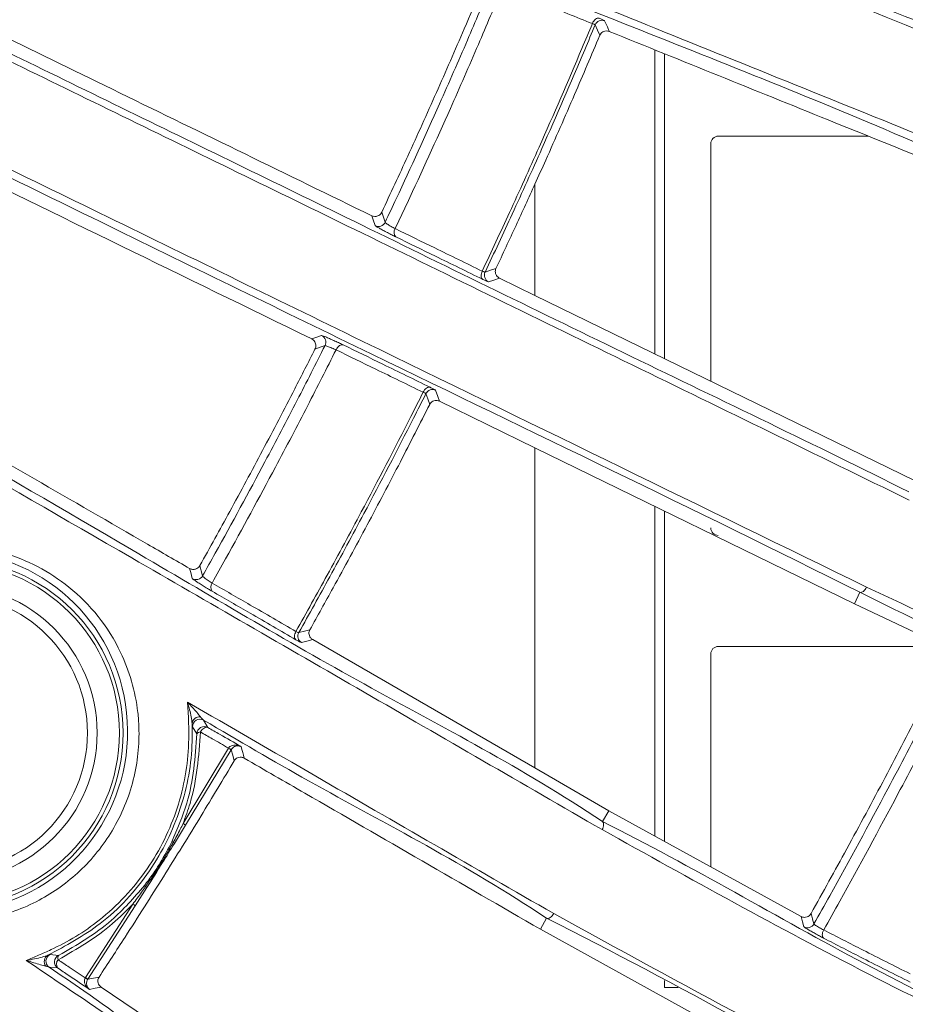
# Model space of a CAD drawing. Header units: millimetres. Extents: x 0 to 1118, y 0 to 864.
# Tile 364 of 512: x 556 to 562, y 399 to 405. Entities that reach past the tile are written whole.
import ezdxf

# ---------------------------------------------------------------- set-up
doc = ezdxf.new("R2010")
doc.units = ezdxf.units.MM
doc.styles.add('SLDTEXTSTYLE0', font='TXT', dxfattribs={"width": 0.605})
doc.dimstyles.new('SLDDIMSTYLE0', dxfattribs={"dimtxt": 3.175, "dimasz": 3.302, "dimexe": 0, "dimexo": 0.0625, "dimgap": 0.79375, "dimtad": 0, "dimdec": 1, "dimlfac": 4, "dimrnd": 1e-09, "dimzin": 12, "dimdsep": 46, "dimtxsty": 'SLDTEXTSTYLE0', "dimsah": 1, "dimcen": 0.09, "dimadec": 0, "dimazin": 3, "dimtfac": 1, "dimtofl": 0, "dimtmove": 0, "dimatfit": 3, "dimfxl": 1, "dimfrac": 2, "dimtolj": 1, "dimtzin": 12, "dimarcsym": 0})

# ---------------------------------------------------------------- blocks, each defined once
blk = doc.blocks.new('_D')
at = {"color": 7, "linetype": 'Continuous', "lineweight": 0}
for p, q in [((523.7253, 418.7386), (523.7253, 362.2728)), ((602.5982, 372.5052), (602.5982, 362.2728)), ((523.7253, 363.8728), (554.251, 363.8728)), ((602.5982, 363.8728), (565.1651, 363.8728))]:
    blk.add_line(p, q, dxfattribs=at)
for points in [[(523.7253, 363.8728), (527.0273, 363.3648), (527.0273, 364.3808)], [(602.5982, 363.8728), (599.2962, 364.3808), (599.2962, 363.3648)]]:
    blk.add_solid(points, dxfattribs=at)
at = {"color": 7, "linetype": 'Continuous', "lineweight": 0, "insert": (554.251, 365.5293), "char_height": 3.175, "attachment_point": 1, "style": 'SLDTEXTSTYLE0'}
blk.add_mtext('315.5', dxfattribs=at)

msp = doc.modelspace()

# ---------------------------------------------------------------- linework, layer by layer
at = {"color": 7, "linetype": 'Continuous', "lineweight": 15}
for p, q in [((560.3451, 405.1136), (560.3451, 403.0611)), ((560.4107, 403.0291), (560.4107, 405.087)), ((560.7232, 402.8767), (560.7232, 404.4808)), ((561.7874, 404.5308), (560.7732, 404.5308)), ((559.5357, 404.2077), (559.5357, 403.4559)), ((559.5357, 403.4559), (559.2962, 403.5728)), ((562.0992, 402.2056), (559.5357, 403.4559)), ((558.8909, 402.7416), (559.5357, 402.4271)), ((559.5357, 402.4271), (561.6939, 401.3745)), ((559.5357, 402.4271), (559.5357, 400.266)), ((560.3451, 402.0323), (560.3451, 399.8067)), ((560.4107, 399.7705), (560.4107, 402.0003)), ((561.6939, 401.3745), (562.298, 401.0863)), ((559.5357, 400.266), (558.0351, 401.1324)), ((562.299, 401.0858), (560.7732, 401.0858)), ((560.7232, 399.5983), (560.7232, 401.0358)), ((560.0354, 399.9774), (559.5357, 400.266)), ((561.3324, 399.2624), (560.0354, 399.9774)), ((557.1771, 399.8786), (557.1012, 399.7558)), ((556.915, 399.4579), (556.8372, 399.3348)), ((559.5731, 399.1766), (560.8669, 398.4625)), ((556.2547, 398.9203), (556.2323, 398.928)), ((560.4107, 398.7833), (560.4107, 398.832)), ((557.9096, 397.9072), (556.6069, 398.7859)), ((560.5032, 398.7833), (560.4107, 398.7833))]:
    msp.add_line(p, q, dxfattribs=at)
at = {"color": 9, "linetype": 'Continuous', "lineweight": 0}
for p, q in [((561.7295, 401.4519), (561.6939, 401.3745)), ((557.2978, 400.5886), (557.3272, 400.539)), ((557.2533, 400.4959), (557.2239, 400.544)), ((557.1602, 399.8908), (557.467, 400.3993)), ((557.484, 400.3874), (557.1771, 399.8786)), ((557.467, 400.3993), (557.4675, 400.4001)), ((557.485, 400.389), (557.484, 400.3874)), ((560.0354, 399.9774), (559.9909, 399.9044)), ((556.5003, 398.8521), (556.8206, 399.3472)), ((556.8372, 399.3348), (556.5167, 398.8394)), ((559.6139, 399.2514), (559.5731, 399.1766)), ((556.2476, 399.0016), (556.2623, 399.0061)), ((556.2623, 399.0061), (556.3191, 399.0008)), ((556.3128, 398.9156), (556.2547, 398.9203)), ((556.498, 398.8484), (556.5003, 398.8521)), ((556.5167, 398.8394), (556.5155, 398.8376))]:
    msp.add_line(p, q, dxfattribs=at)
at = {"color": 9, "linetype": 'Continuous', "lineweight": 0, "flags": 128}
for points in [[(559.9233, 405.2906), (559.9273, 405.2994), (559.9322, 405.3074), (559.9377, 405.3145), (559.9438, 405.3203), (559.9501, 405.3246), (559.9564, 405.3273), (559.9625, 405.3282), (559.9682, 405.3274)], [(559.9733, 405.2119), (559.9579, 405.2473), (559.9426, 405.2826)], [(560.0063, 405.3102), (560.0244, 405.2683), (560.0376, 405.2378)], [(558.5014, 404.0183), (558.5129, 403.9841), (558.5243, 403.9499)], [(558.4561, 403.927), (558.4426, 403.967), (558.4338, 403.9934)], [(559.1833, 403.5643), (559.179, 403.5678), (559.1757, 403.5727), (559.1734, 403.5789), (559.1723, 403.5861), (559.1724, 403.5941), (559.1736, 403.6025), (559.176, 403.6112), (559.1794, 403.6198)], [(559.1993, 403.6132), (559.2359, 403.6255), (559.2724, 403.6378)], [(559.2962, 403.5728), (559.2573, 403.5596), (559.2215, 403.5475)], [(558.0283, 403.1623), (558.0628, 403.1744), (558.0945, 403.1856)], [(558.1184, 403.1176), (558.0844, 403.1056), (558.0504, 403.0937)], [(558.1928, 403.0884), (558.1974, 403.0969), (558.2028, 403.1046), (558.2089, 403.1113), (558.2154, 403.1166), (558.2221, 403.1205), (558.2287, 403.1227), (558.235, 403.1232), (558.2407, 403.1219)], [(558.7805, 402.8021), (558.7851, 402.8105), (558.7906, 402.8183), (558.7966, 402.825), (558.8031, 402.8303), (558.8097, 402.8342), (558.8162, 402.8365), (558.8224, 402.837), (558.828, 402.8357)], [(558.8647, 402.816), (558.8799, 402.773), (558.8909, 402.7416)], [(558.8249, 402.7203), (558.8121, 402.7566), (558.7993, 402.7929)], [(557.2218, 401.5443), (557.2112, 401.5851), (557.2042, 401.6121)], [(557.2734, 401.6322), (557.2824, 401.5973), (557.2915, 401.5624)], [(561.7752, 401.4864), (561.7707, 401.4779), (561.7653, 401.4701), (561.7594, 401.4633), (561.7532, 401.4579), (561.7468, 401.4539), (561.7406, 401.4515), (561.7348, 401.4508), (561.7295, 401.4519)], [(557.9221, 401.1318), (557.918, 401.1355), (557.9151, 401.1407), (557.9132, 401.147), (557.9126, 401.1542), (557.9132, 401.1621), (557.915, 401.1705), (557.9179, 401.179), (557.9219, 401.1873)], [(557.9414, 401.1795), (557.9787, 401.1892), (558.0159, 401.1989)], [(558.0351, 401.1324), (557.9955, 401.122), (557.9589, 401.1124)], [(557.3272, 400.539), (557.3216, 400.5407), (557.3154, 400.5406), (557.3087, 400.5389), (557.3018, 400.5354), (557.2949, 400.5305), (557.2884, 400.5243), (557.2824, 400.5169), (557.2772, 400.5087)], [(557.5055, 400.3148), (557.4951, 400.3525), (557.485, 400.389)], [(559.9898, 399.8492), (559.9939, 399.8576), (559.9969, 399.8661), (559.9989, 399.8744), (559.9996, 399.8823), (559.9992, 399.8895), (559.9975, 399.8957), (559.9948, 399.9007), (559.9909, 399.9044)], [(559.6139, 399.2514), (559.6192, 399.2499), (559.6252, 399.2501), (559.6317, 399.252), (559.6384, 399.2555), (559.6451, 399.2605), (559.6515, 399.2668), (559.6574, 399.2742), (559.6626, 399.2824)], [(561.3521, 399.1932), (561.3427, 399.2263), (561.3324, 399.2624)], [(561.3998, 399.2832), (561.4098, 399.2478), (561.4104, 399.2456), (561.4198, 399.2124)], [(561.4848, 399.117), (561.481, 399.1204), (561.4782, 399.1253), (561.4764, 399.1315), (561.4759, 399.1387), (561.4765, 399.1468), (561.4783, 399.1553), (561.4813, 399.1641), (561.4852, 399.1727)], [(556.5167, 398.8394), (556.554, 398.8464), (556.5924, 398.8536)], [(556.6069, 398.7859), (556.5666, 398.7783), (556.5272, 398.7709)]]:
    msp.add_lwpolyline(points, dxfattribs=at)
at = {"color": 9, "linetype": 'Continuous', "lineweight": 0}
for radius in [1.1754, 1.1504, 0.9347]:
    msp.add_circle((555.5793, 400.5024), radius, dxfattribs=at)
at = {"color": 7, "linetype": 'Continuous', "lineweight": 15}
msp.add_circle((555.5793, 400.5024), 1, dxfattribs=at)
at = {"color": 9, "linetype": 'Continuous', "lineweight": 0}
for centre, radius, start, end in [((559.9888, 405.2633), 0.05, 69.52872, 157.32387), ((558.4791, 403.9714), 0.05, 242.57713, 334.531), ((558.6286, 403.8815), 0.0445, 145.56159, 223.30646), ((559.2446, 403.5919), 0.05, 154.81506, 242.46487), ((558.0736, 403.14), 0.05, 333.32881, 65.41652), ((558.844, 402.7705), 0.05, 65.53526, 153.32877), ((557.2479, 401.587), 0.05, 238.57873, 330.52389), ((557.3907, 401.4869), 0.0444, 141.67411, 219.41319), ((557.985, 401.1551), 0.05, 150.81325, 238.47023), ((557.2699, 400.5623), 0.0491, 82.08674, 176.10328), ((557.3034, 400.495), 0.0501, 61.637, 178.95386), ((557.2768, 400.4809), 0.0279, 89.11182, 147.3415), ((557.4143, 400.3056), 0.1075, 49.58335, 60.69632), ((557.3336, 400.1688), 0.2673, 55.48743, 59.93702), ((517.7062, 389.3787), 41.3439, 15.36212, 15.47469), ((557.1072, 399.7995), 0.1056, 48.55458, 59.86438), ((557.0699, 399.7171), 0.0524, 63.15257, 74.83131), ((557.0834, 399.7467), 0.02, 27.19326, 59.37818), ((556.9169, 399.4781), 0.0186, 197.61645, 233.04116), ((556.9583, 399.5453), 0.0975, 237.38094, 243.68461), ((556.7667, 399.2578), 0.1044, 47.50296, 58.92971), ((561.3763, 399.237), 0.05, 241.15686, 330.51353), ((556.2718, 398.9582), 0.0497, 119.04351, 217.38089), ((556.3419, 398.9563), 0.0501, 117.20414, 234.36331), ((556.3491, 398.9411), 0.0444, 137.6226, 215.11382), ((556.3425, 398.9836), 0.029, 143.74943, 205.64233), ((556.2539, 398.4338), 0.4812, 57.05283, 59.51433), ((556.4454, 398.7641), 0.1037, 46.56308, 58.05731)]:
    msp.add_arc(centre, radius, start, end, dxfattribs=at)
at = {"color": 7, "linetype": 'Continuous', "lineweight": 15}
for centre, radius, start, end in [((555.5638, 400.5116), 1.2214, 195.05308, 171.31669), ((557.274, 400.5445), 0.0501, 61.64236, 180.573), ((556.2839, 398.961), 0.0501, 115.56904, 234.35542)]:
    msp.add_arc(centre, radius, start, end, dxfattribs=at)
for centre, major_axis, start_param, end_param in [((560.7732, 404.4808), (0.0354, -0.0354), 2.356233, 3.926953), ((560.7732, 401.8858), (-0.0354, -0.0354), 5.497825, 7.068545), ((560.7732, 401.0358), (0.0354, -0.0354), 2.356233, 3.926953)]:
    msp.add_ellipse(centre, major_axis=major_axis, ratio=0.999924, start_param=start_param, end_param=end_param, dxfattribs=at)
for points, knots in [([(551.1759, 441.3033), (551.7435, 440.5175), (552.8808, 438.9433), (554.3272, 436.4083), (555.5732, 433.7714), (556.588, 431.0403), (557.3639, 428.2331), (557.9021, 425.3681), (558.2005, 422.4679), (558.2545, 419.5608), (558.0582, 416.6648), (557.6211, 413.797), (556.9484, 410.9757), (555.9986, 408.0827), (554.7229, 405.1576), (553.1205, 402.2246), (551.8236, 400.4164), (551.1759, 399.5134)], [0, 0, 0, 0, 0.064797, 0.129826, 0.194854, 0.259649, 0.324361, 0.389306, 0.45425, 0.518961, 0.583355, 0.647979, 0.712604, 0.777, 0.851275, 0.925725, 1, 1, 1, 1]), ([(551.4192, 399.628), (551.9776, 400.4118), (553.0963, 401.9821), (554.5185, 404.5065), (555.7433, 407.1301), (556.7442, 409.855), (557.5111, 412.6648), (558.0419, 415.542), (558.3319, 418.4536), (558.3767, 421.3713), (558.1702, 424.277), (557.7223, 427.1537), (557.038, 429.9828), (556.0876, 432.8462), (554.8344, 435.7084), (553.2873, 438.5515), (552.0414, 440.3102), (551.4192, 441.1887)], [0, 0, 0, 0, 0.064786, 0.129799, 0.194812, 0.259597, 0.325, 0.39064, 0.456279, 0.521681, 0.586761, 0.652073, 0.717387, 0.782468, 0.854925, 0.927542, 1, 1, 1, 1]), ([(556.232, 407.6807), (556.8109, 407.4462), (557.9699, 406.9766), (559.8685, 406.2188), (561.8827, 405.3658), (563.3477, 404.8736), (564.0569, 404.519), (564.0569, 404.519)], [0, 0, 0, 0, 0.236017, 0.472541, 0.736275, 0.999999, 1, 1, 1, 1]), ([(564.0621, 404.4643), (563.3399, 404.7562), (561.8957, 405.3399), (559.8766, 406.1558), (557.9814, 406.9217), (556.823, 407.3897), (556.2433, 407.624)], [0, 0, 0, 0, 0.263754, 0.5275, 0.763515, 1, 1, 1, 1]), ([(555.9978, 407.0166), (556.6463, 406.7547), (557.9433, 406.2308), (559.9217, 405.4315), (561.877, 404.6415), (563.17, 404.119), (563.817, 403.8576)], [0, 0, 0, 0, 0.2639806, 0.5279688, 0.7638247, 1, 1, 1, 1]), ([(563.7745, 403.8199), (563.7745, 403.8199), (563.1119, 404.0408), (561.8407, 404.6228), (559.8746, 405.3889), (557.8969, 406.1962), (556.5986, 406.7195), (555.9493, 406.9812)], [0, 0, 0, 0, 0.000001, 0.236001, 0.471992, 0.735986, 1, 1, 1, 1]), ([(563.8968, 404.6759), (563.7543, 404.7334), (562.5593, 405.2162), (561.4027, 405.6836), (560.3839, 406.0952)], [0, 0, 0, 0, 0.119236, 1, 1, 1, 1]), ([(558.4338, 403.9934), (557.8623, 404.2721), (556.7286, 404.825), (555.6533, 405.3495), (555.12, 405.6096)], [0, 0, 0, 0, 0.504061, 1, 1, 1, 1]), ([(559.1746, 405.5304), (559.1358, 405.4385), (559.0361, 405.2025), (558.8709, 404.8244), (558.6855, 404.4121), (558.5603, 404.1443), (558.5014, 404.0183)], [0, 0, 0, 0, 0.180706, 0.464275, 0.747843, 1, 1, 1, 1]), ([(555.2647, 405.4441), (555.7692, 405.198), (556.779, 404.7053), (558.423, 403.9044), (560.1858, 403.0401), (561.4185, 402.4504), (562.06, 402.1296), (562.06, 402.1296)], [0, 0, 0, 0, 0.235148, 0.470679, 0.735343, 0.999998, 1, 1, 1, 1]), ([(562.0621, 402.0746), (561.4355, 402.3803), (560.1824, 402.9916), (558.4302, 403.8464), (556.7855, 404.6487), (555.7768, 405.1407), (555.272, 405.3869)], [0, 0, 0, 0, 0.264683, 0.529357, 0.7645, 1, 1, 1, 1]), ([(559.9733, 405.2119), (559.9167, 405.0782), (559.7974, 404.7961), (559.6503, 404.4619), (559.5599, 404.2613), (559.5357, 404.2077)], [0, 0, 0, 0, 0.397509, 0.83892, 1, 1, 1, 1]), ([(560.0376, 405.2378), (560.031, 405.2396), (560.0188, 405.2431), (560.0007, 405.2394), (559.9869, 405.2313), (559.9779, 405.2215), (559.9746, 405.2146), (559.9733, 405.2119)], [0, 0, 0, 0, 0.292652, 0.537539, 0.7326, 0.897841, 1, 1, 1, 1]), ([(560.0376, 405.2378), (560.5279, 405.0397), (561.6779, 404.5751), (562.8677, 404.0943), (563.5503, 403.8185)], [0, 0, 0, 0, 0.426319, 1, 1, 1, 1]), ([(554.7147, 404.7785), (554.9698, 404.654), (556.0396, 404.1322), (557.1686, 403.5816), (558.0283, 403.1623)], [0, 0, 0, 0, 0.238525, 1, 1, 1, 1]), ([(561.7295, 401.4519), (561.7295, 401.4519), (560.5881, 402.0226), (558.8954, 402.8306), (556.6393, 403.9351), (555.5024, 404.4891), (554.9339, 404.7661)], [0, 0, 0, 0, 0.000002, 0.470703, 0.735345, 1, 1, 1, 1]), ([(554.9847, 404.7982), (555.5532, 404.5209), (556.6903, 403.9665), (558.9351, 402.8717), (560.6667, 402.0271), (561.7752, 401.4864)], [0, 0, 0, 0, 0.264626, 0.529264, 1, 1, 1, 1]), ([(559.5357, 404.2077), (559.4934, 404.1145), (559.4067, 403.924), (559.3178, 403.7346), (559.2724, 403.6378)], [0, 0, 0, 0, 0.489159, 1, 1, 1, 1]), ([(558.4338, 403.9934), (558.4402, 403.9912), (558.453, 403.9868), (558.4725, 403.9905), (558.4885, 404), (558.4973, 404.0102), (558.5007, 404.0169), (558.5014, 404.0183)], [0, 0, 0, 0, 0.280359, 0.556484, 0.752275, 0.949277, 1, 1, 1, 1]), ([(559.2724, 403.6378), (559.2708, 403.6335), (559.2676, 403.6248), (559.2676, 403.6109), (559.2716, 403.5964), (559.2809, 403.5822), (559.291, 403.576), (559.2962, 403.5728)], [0, 0, 0, 0, 0.161622, 0.322904, 0.491967, 0.736767, 1, 1, 1, 1]), ([(557.2042, 401.6121), (557.1095, 401.6668), (556.5009, 402.0181), (555.4207, 402.6418), (554.4728, 403.1891), (554.0111, 403.4556)], [0, 0, 0, 0, 0.086415, 0.555087, 1, 1, 1, 1]), ([(554.1438, 403.2805), (555.0224, 402.7773), (556.3982, 401.9894), (558.3801, 400.8124), (559.4436, 400.2693), (559.9909, 399.9044), (559.9909, 399.9044)], [0, 0, 0, 0, 0.469042, 0.734523, 0.999998, 1, 1, 1, 1]), ([(559.9898, 399.8492), (559.4519, 400.1599), (558.376, 400.7812), (556.4017, 401.9213), (555.0257, 402.7158), (554.147, 403.2231)], [0, 0, 0, 0, 0.265498, 0.530987, 1, 1, 1, 1]), ([(558.0504, 403.0937), (558.0523, 403.0982), (558.0559, 403.1073), (558.0563, 403.122), (558.053, 403.1364), (558.0451, 403.1502), (558.0358, 403.1584), (558.0295, 403.1617), (558.0283, 403.1623)], [0, 0, 0, 0, 0.162986, 0.325513, 0.498831, 0.701942, 0.941729, 1, 1, 1, 1]), ([(558.0504, 403.0937), (558.005, 403.004), (557.8888, 402.7751), (557.6975, 402.4091), (557.4841, 402.0115), (557.3408, 401.7536), (557.2734, 401.6322)], [0, 0, 0, 0, 0.18218, 0.465258, 0.748335, 1, 1, 1, 1]), ([(558.8909, 402.7416), (558.8844, 402.7439), (558.8725, 402.7482), (558.8542, 402.7458), (558.8398, 402.7386), (558.8302, 402.7295), (558.8264, 402.7228), (558.8249, 402.7203)], [0, 0, 0, 0, 0.2922028, 0.5378121, 0.7332145, 0.8983912, 1, 1, 1, 1]), ([(558.8249, 402.7203), (558.7593, 402.5911), (558.6208, 402.3185), (558.4033, 401.9056), (558.1991, 401.5277), (558.0684, 401.2931), (558.0159, 401.1989)], [0, 0, 0, 0, 0.252201, 0.532307, 0.812413, 1, 1, 1, 1]), ([(554.3346, 400.6881), (554.3486, 400.7567), (554.3858, 400.9399), (554.5262, 401.2173), (554.7555, 401.4721), (555.0634, 401.6739), (555.4774, 401.792), (555.957, 401.7484), (556.419, 401.5093), (556.7374, 401.1202), (556.8469, 400.7542), (556.869, 400.4599), (556.8416, 400.183), (556.6998, 399.8392), (556.4712, 399.557), (556.1815, 399.3519), (555.8339, 399.2287), (555.4303, 399.2107), (554.9957, 399.3381), (554.595, 399.6458), (554.3572, 400.0802), (554.3076, 400.4609), (554.3292, 400.6425), (554.3346, 400.6881)], [0, 0, 0, 0, 0.023853, 0.063697, 0.099868, 0.137685, 0.192865, 0.262498, 0.332891, 0.40871, 0.46104, 0.472895, 0.513862, 0.554976, 0.593698, 0.632822, 0.676401, 0.727768, 0.789391, 0.861075, 0.936504, 0.984057, 1, 1, 1, 1]), ([(557.2042, 401.6121), (557.2105, 401.6094), (557.2229, 401.6041), (557.2427, 401.6065), (557.2593, 401.6149), (557.2688, 401.6245), (557.2726, 401.6309), (557.2734, 401.6322)], [0, 0, 0, 0, 0.2800768, 0.556418, 0.7525726, 0.949992, 1, 1, 1, 1]), ([(561.7752, 401.4864), (562.3966, 401.195), (563.6413, 400.6114), (565.6124, 399.8478), (567.6561, 399.1765), (569.7452, 398.622), (571.87, 398.1843), (574.0304, 397.8677), (576.2448, 397.6633), (577.7567, 397.6375), (578.5127, 397.6246)], [0, 0, 0, 0, 0.126596, 0.253598, 0.380205, 0.507267, 0.629479, 0.751686, 0.875845, 1, 1, 1, 1]), ([(578.4981, 397.5811), (578.4981, 397.5811), (577.5551, 397.5811), (575.4696, 397.6616), (572.5803, 398.0064), (569.9478, 398.5192), (567.6234, 399.1384), (565.5766, 399.807), (563.5994, 400.5847), (562.3553, 401.139), (561.7295, 401.4519), (561.7295, 401.4519)], [0, 0, 0, 0, 0.000001, 0.164122, 0.328555, 0.492715, 0.619554, 0.746397, 0.873196, 0.999999, 1, 1, 1, 1]), ([(558.0159, 401.1989), (558.014, 401.1947), (558.0102, 401.1863), (558.0093, 401.1725), (558.0122, 401.1577), (558.0205, 401.1429), (558.0301, 401.136), (558.0351, 401.1324)], [0, 0, 0, 0, 0.161287, 0.322234, 0.490788, 0.734939, 1, 1, 1, 1]), ([(562.321, 401.0176), (562.2652, 400.9071), (562.127, 400.6338), (561.9008, 400.2005), (561.6498, 399.7326), (561.4805, 399.4282), (561.3998, 399.2832)], [0, 0, 0, 0, 0.189054, 0.467804, 0.746554, 1, 1, 1, 1]), ([(556.1007, 398.9663), (556.1287, 398.9784), (556.1846, 399.0027), (556.3541, 399.0746), (556.6222, 399.2368), (556.9315, 399.5643), (557.141, 399.9894), (557.2089, 400.3841), (557.1954, 400.6179), (557.1901, 400.71)], [0, 0, 0, 0, 0.043588, 0.087177, 0.263634, 0.473494, 0.672738, 0.87115, 1, 1, 1, 1]), ([(557.1901, 400.71), (557.4779, 400.5438), (558.2902, 400.0748), (559.1242, 399.5933), (559.6626, 399.2824)], [0, 0, 0, 0, 0.354421, 1, 1, 1, 1]), ([(557.4384, 397.2123), (557.4384, 397.2123), (556.576, 397.7873), (555.396, 398.5915), (553.727, 399.7152), (552.8775, 400.2883), (552.4528, 400.5749)], [0, 0, 0, 0, 0.000002, 0.467185, 0.73359, 1, 1, 1, 1]), ([(552.5075, 400.5999), (552.9329, 400.313), (553.7838, 399.7392), (555.4329, 398.627), (556.6894, 397.7794), (557.4896, 397.2396)], [0, 0, 0, 0, 0.266391, 0.532793, 1, 1, 1, 1]), ([(557.2209, 400.5657), (557.2215, 400.5251), (557.2244, 400.3369), (557.1624, 399.9869), (556.9472, 399.5514), (556.6254, 399.2029), (556.368, 399.0658), (556.2476, 399.0016)], [0, 0, 0, 0, 0.06447, 0.298748, 0.534286, 0.782194, 1, 1, 1, 1]), ([(557.2767, 400.611), (557.2793, 400.6075), (557.2865, 400.5979), (557.2934, 400.5922), (557.2978, 400.5886)], [0, 0, 0, 0, 0.371773, 1, 1, 1, 1]), ([(559.6139, 399.2514), (559.6139, 399.2514), (559.0665, 399.6164), (558.2963, 400.0034), (557.5338, 400.4502), (557.2978, 400.5886)], [0, 0, 0, 0, 0.0000047, 0.6904218, 1, 1, 1, 1]), ([(557.5055, 400.3148), (557.431, 400.1905), (557.2738, 399.9282), (557.028, 399.5313), (556.7979, 399.1686), (556.6512, 398.9437), (556.5924, 398.8536)], [0, 0, 0, 0, 0.252283, 0.53247, 0.812656, 1, 1, 1, 1]), ([(557.5729, 400.3315), (557.5666, 400.3342), (557.5549, 400.3393), (557.5365, 400.3382), (557.5216, 400.3321), (557.5114, 400.3237), (557.5071, 400.3173), (557.5055, 400.3148)], [0, 0, 0, 0, 0.291799, 0.538076, 0.733645, 0.898747, 1, 1, 1, 1]), ([(557.5729, 400.3315), (557.7091, 400.2528), (558.3675, 399.8727), (559.0399, 399.4845), (559.5731, 399.1766)], [0, 0, 0, 0, 0.206989, 1, 1, 1, 1]), ([(557.0936, 399.7639), (557.1095, 399.7932), (557.1323, 399.8352), (557.1537, 399.8779), (557.1602, 399.8908)], [0, 0, 0, 0, 0.697949, 1, 1, 1, 1]), ([(559.9909, 399.9044), (559.9909, 399.9044), (560.6062, 399.5967), (561.7327, 398.9178), (563.6236, 398.0466), (565.576, 397.2442), (567.7886, 396.4882), (570.2607, 395.8163), (573.0157, 395.2857), (575.8094, 394.9561), (577.8318, 394.8807), (578.7399, 394.8807), (578.7399, 394.8807)], [0, 0, 0, 0, 0.000001, 0.110158, 0.220311, 0.331922, 0.443528, 0.58218, 0.721705, 0.860357, 0.999999, 1, 1, 1, 1]), ([(578.7535, 394.8239), (577.79, 394.8452), (575.856, 394.8879), (573.0296, 395.2284), (570.2753, 395.7562), (567.8073, 396.4259), (565.6071, 397.1778), (563.6554, 397.9724), (561.7707, 398.8574), (560.5834, 399.5186), (559.9898, 399.8492)], [0, 0, 0, 0, 0.138662, 0.278334, 0.416981, 0.556523, 0.666638, 0.776757, 0.888377, 1, 1, 1, 1]), ([(578.7399, 394.1272), (578.7399, 394.1272), (577.8885, 394.1272), (575.9786, 394.1937), (573.34, 394.4807), (570.5891, 394.9693), (567.8151, 395.6793), (564.9799, 396.6518), (562.1939, 397.817), (560.518, 398.7994), (559.6139, 399.2514), (559.6139, 399.2514)], [0, 0, 0, 0, 0.000001, 0.128512, 0.257229, 0.385763, 0.534006, 0.682262, 0.841124, 0.999999, 1, 1, 1, 1]), ([(559.6626, 399.2824), (560.5238, 398.81), (562.2518, 397.8621), (565.0078, 396.6876), (567.8451, 395.7183), (570.4027, 395.0642), (572.6892, 394.6356), (574.6692, 394.3715), (576.6907, 394.2019), (578.0658, 394.1808), (578.7533, 394.1702)], [0, 0, 0, 0, 0.158348, 0.317744, 0.465485, 0.614233, 0.710022, 0.805809, 0.902905, 1, 1, 1, 1]), ([(561.3324, 399.2624), (561.3392, 399.2599), (561.3521, 399.2551), (561.3718, 399.2586), (561.3876, 399.2674), (561.396, 399.2767), (561.3994, 399.2824), (561.3998, 399.2832)], [0, 0, 0, 0, 0.29954, 0.563715, 0.765988, 0.969132, 1, 1, 1, 1]), ([(562.0684, 398.8204), (561.9625, 398.8734), (561.7669, 398.9712), (561.5735, 399.0712), (561.4848, 399.117)], [0, 0, 0, 0, 0.541674, 1, 1, 1, 1]), ([(556.1007, 398.9663), (556.101, 398.9663), (556.1385, 398.973), (556.192, 398.9832), (556.2347, 398.9974), (556.2476, 399.0016)], [0, 0, 0, 0, 0.005343, 0.699922, 1, 1, 1, 1]), ([(557.8556, 397.7823), (557.3969, 398.0918), (556.8072, 398.4896), (556.2291, 398.8797), (556.1007, 398.9663)], [0, 0, 0, 0, 0.777965, 1, 1, 1, 1]), ([(556.2547, 398.9203), (556.3335, 398.8679), (556.866, 398.5137), (557.3409, 398.097), (557.86, 397.8374), (557.8601, 397.8374)], [0, 0, 0, 0, 0.147971, 0.999994, 1, 1, 1, 1]), ([(556.5924, 398.8536), (556.5902, 398.8495), (556.5858, 398.8414), (556.5839, 398.8277), (556.5858, 398.8128), (556.593, 398.7974), (556.6021, 398.7898), (556.6069, 398.7859)], [0, 0, 0, 0, 0.1609852, 0.3216356, 0.4897159, 0.7334583, 1, 1, 1, 1])]:
    msp.add_open_spline(points, degree=3, knots=knots, dxfattribs=at)
at = {"color": 9, "linetype": 'Continuous', "lineweight": 0}
for points, knots in [([(558.5243, 403.9499), (558.5493, 404.0029), (558.6743, 404.2682), (558.8608, 404.6776), (559.0732, 405.1617), (559.1874, 405.4324), (559.2407, 405.559)], [0, 0, 0, 0, 0.099729, 0.499602, 0.766079, 1, 1, 1, 1]), ([(559.317, 405.5352), (559.2628, 405.4065), (559.1476, 405.1333), (558.9339, 404.6463), (558.7455, 404.2326), (558.6186, 403.9632), (558.5919, 403.9067)], [0, 0, 0, 0, 0.235058, 0.498882, 0.894774, 1, 1, 1, 1]), ([(559.9233, 405.2906), (559.8135, 405.3349), (559.6107, 405.4167), (559.4093, 405.498), (559.317, 405.5352)], [0, 0, 0, 0, 0.541665, 1, 1, 1, 1]), ([(559.1794, 403.6198), (559.2412, 403.7514), (559.3716, 404.0292), (559.5977, 404.5298), (559.7828, 404.9556), (559.8999, 405.2348), (559.9233, 405.2906)], [0, 0, 0, 0, 0.238465, 0.503348, 0.900821, 1, 1, 1, 1]), ([(559.9426, 405.2826), (559.919, 405.2264), (559.8017, 404.9466), (559.6162, 404.5201), (559.3906, 404.0205), (559.2606, 403.7437), (559.1993, 403.6132)], [0, 0, 0, 0, 0.1000583, 0.498087, 0.7633379, 1, 1, 1, 1]), ([(559.9426, 405.2826), (559.9423, 405.2829), (559.9414, 405.2836), (559.9352, 405.2862), (559.9273, 405.2891), (559.9233, 405.2906)], [0, 0, 0, 0, 0.263209, 0.631452, 1, 1, 1, 1]), ([(560.0063, 405.3102), (560.0056, 405.3108), (560.0039, 405.3121), (559.9917, 405.3178), (559.976, 405.3242), (559.9682, 405.3274)], [0, 0, 0, 0, 0.2633197, 0.631643, 1, 1, 1, 1]), ([(558.5919, 403.9067), (558.5875, 403.9088), (558.5788, 403.913), (558.5638, 403.9214), (558.5495, 403.93), (558.5371, 403.9381), (558.5283, 403.9447), (558.5246, 403.9485), (558.5244, 403.9495), (558.5243, 403.9499)], [0, 0, 0, 0, 0.153855, 0.307926, 0.462532, 0.618097, 0.774462, 0.931156, 1, 1, 1, 1]), ([(558.5962, 403.851), (558.5875, 403.8553), (558.5702, 403.8639), (558.5397, 403.8795), (558.5103, 403.8951), (558.4846, 403.9093), (558.4657, 403.9201), (558.4573, 403.9255), (558.4564, 403.9266), (558.4561, 403.927)], [0, 0, 0, 0, 0.154702, 0.309412, 0.464254, 0.61953, 0.775283, 0.931375, 1, 1, 1, 1]), ([(558.5919, 403.9067), (558.6809, 403.8632), (558.876, 403.7679), (559.0725, 403.672), (559.1794, 403.6198)], [0, 0, 0, 0, 0.455952, 1, 1, 1, 1]), ([(559.1833, 403.5643), (559.0765, 403.6165), (558.8801, 403.7123), (558.6851, 403.8076), (558.5962, 403.851)], [0, 0, 0, 0, 0.5440513, 1, 1, 1, 1]), ([(559.1993, 403.6132), (559.1984, 403.6131), (559.1966, 403.6127), (559.1889, 403.6155), (559.1822, 403.6186), (559.1794, 403.6198)], [0, 0, 0, 0, 0.369932, 0.738832, 1, 1, 1, 1]), ([(559.1833, 403.5643), (559.1888, 403.5617), (559.2021, 403.5552), (559.2169, 403.5486), (559.22, 403.5479), (559.2215, 403.5475)], [0, 0, 0, 0, 0.261835, 0.630908, 1, 1, 1, 1]), ([(558.0945, 403.1856), (558.096, 403.1853), (558.0991, 403.1847), (558.1162, 403.1781), (558.1403, 403.1679), (558.1698, 403.155), (558.2009, 403.1408), (558.225, 403.1295), (558.237, 403.1237), (558.2407, 403.1219)], [0, 0, 0, 0, 0.155253, 0.310501, 0.465818, 0.62123, 0.776749, 0.932321, 1, 1, 1, 1]), ([(557.2915, 401.5624), (557.3199, 401.6133), (557.4629, 401.8687), (557.677, 402.2633), (557.9228, 402.7316), (558.0559, 402.9942), (558.1184, 403.1176)], [0, 0, 0, 0, 0.099294, 0.498496, 0.764523, 1, 1, 1, 1]), ([(558.1928, 403.0884), (558.1293, 402.963), (557.9951, 402.698), (557.7479, 402.2271), (557.5315, 401.8282), (557.3863, 401.5688), (557.3559, 401.5144)], [0, 0, 0, 0, 0.236441, 0.499822, 0.895052, 1, 1, 1, 1]), ([(558.1928, 403.0884), (558.1909, 403.0892), (558.1848, 403.0919), (558.1725, 403.0971), (558.1567, 403.1036), (558.1417, 403.1095), (558.1294, 403.1142), (558.1207, 403.1172), (558.1191, 403.1175), (558.1184, 403.1176)], [0, 0, 0, 0, 0.067702, 0.223384, 0.379039, 0.534518, 0.689816, 0.844936, 1, 1, 1, 1]), ([(558.7805, 402.8021), (558.6741, 402.8539), (558.4775, 402.9497), (558.2823, 403.0448), (558.1928, 403.0884)], [0, 0, 0, 0, 0.541578, 1, 1, 1, 1]), ([(558.2407, 403.1219), (558.3301, 403.0783), (558.5252, 402.9833), (558.7216, 402.8876), (558.828, 402.8357)], [0, 0, 0, 0, 0.458413, 1, 1, 1, 1]), ([(558.8647, 402.816), (558.864, 402.8166), (558.8625, 402.8181), (558.8507, 402.8245), (558.8356, 402.832), (558.828, 402.8357)], [0, 0, 0, 0, 0.261989, 0.631012, 1, 1, 1, 1]), ([(557.9219, 401.1873), (557.9927, 401.3141), (558.1419, 401.5817), (558.4019, 402.0644), (558.6164, 402.4764), (558.7529, 402.7473), (558.7805, 402.8021)], [0, 0, 0, 0, 0.238108, 0.50254, 0.899341, 1, 1, 1, 1]), ([(558.7993, 402.7929), (558.7714, 402.7376), (558.6345, 402.4661), (558.4196, 402.0534), (558.1601, 401.5716), (558.0114, 401.3051), (557.9414, 401.1795)], [0, 0, 0, 0, 0.101694, 0.499042, 0.763837, 1, 1, 1, 1]), ([(558.7993, 402.7929), (558.7989, 402.7932), (558.7981, 402.7939), (558.7921, 402.7969), (558.7844, 402.8003), (558.7805, 402.8021)], [0, 0, 0, 0, 0.261861, 0.630699, 1, 1, 1, 1]), ([(557.3564, 401.4587), (557.348, 401.4636), (557.3313, 401.4733), (557.3021, 401.4911), (557.2738, 401.5087), (557.2491, 401.5246), (557.231, 401.5368), (557.2229, 401.5428), (557.2221, 401.544), (557.2218, 401.5443)], [0, 0, 0, 0, 0.154565, 0.309138, 0.463855, 0.618992, 0.774682, 0.93072, 1, 1, 1, 1]), ([(557.3559, 401.5144), (557.3517, 401.5168), (557.3433, 401.5217), (557.3289, 401.531), (557.3152, 401.5406), (557.3034, 401.5496), (557.2951, 401.5569), (557.2916, 401.5609), (557.2915, 401.5621), (557.2915, 401.5624)], [0, 0, 0, 0, 0.153688, 0.307541, 0.46199, 0.617391, 0.773743, 0.930493, 1, 1, 1, 1]), ([(557.3559, 401.5144), (557.4416, 401.4649), (557.6296, 401.3562), (557.8189, 401.2469), (557.9219, 401.1873)], [0, 0, 0, 0, 0.45577, 1, 1, 1, 1]), ([(557.9221, 401.1318), (557.8191, 401.1913), (557.63, 401.3006), (557.442, 401.4092), (557.3564, 401.4587)], [0, 0, 0, 0, 0.5442317, 1, 1, 1, 1]), ([(557.9414, 401.1795), (557.9404, 401.1794), (557.9386, 401.1791), (557.9311, 401.1824), (557.9246, 401.1859), (557.9219, 401.1873)], [0, 0, 0, 0, 0.370871, 0.740337, 1, 1, 1, 1]), ([(557.9221, 401.1318), (557.9273, 401.1287), (557.9401, 401.1214), (557.9544, 401.1138), (557.9574, 401.1129), (557.9589, 401.1124)], [0, 0, 0, 0, 0.2604107, 0.6302087, 1, 1, 1, 1]), ([(561.4198, 399.2124), (561.4554, 399.2759), (561.6248, 399.5783), (561.8771, 400.0435), (562.1641, 400.5912), (562.3193, 400.8987), (562.3923, 401.0433)], [0, 0, 0, 0, 0.105329, 0.501565, 0.76563, 1, 1, 1, 1]), ([(562.4649, 401.018), (562.3905, 400.8705), (562.2338, 400.5598), (561.945, 400.0085), (561.6917, 399.5414), (561.5214, 399.2374), (561.4852, 399.1727)], [0, 0, 0, 0, 0.23716, 0.499646, 0.893514, 1, 1, 1, 1]), ([(557.2209, 400.5657), (557.219, 400.5805), (557.2132, 400.6251), (557.1997, 400.6757), (557.1902, 400.7097), (557.1901, 400.71)], [0, 0, 0, 0, 0.3317679, 0.9945269, 1, 1, 1, 1]), ([(557.1901, 400.71), (557.1903, 400.7098), (557.2125, 400.6862), (557.2448, 400.6509), (557.2687, 400.621), (557.2767, 400.611)], [0, 0, 0, 0, 0.0054849, 0.6671243, 1, 1, 1, 1]), ([(557.2239, 400.544), (557.2233, 400.5464), (557.2224, 400.5502), (557.2213, 400.5616), (557.2209, 400.5657)], [0, 0, 0, 0, 0.637646, 1, 1, 1, 1]), ([(557.0837, 399.7677), (557.1211, 399.8537), (557.2237, 400.0898), (557.2418, 400.3381), (557.2533, 400.4959)], [0, 0, 0, 0, 0.364457, 1, 1, 1, 1]), ([(557.2772, 400.5087), (557.2654, 400.3467), (557.2502, 400.1378), (557.1767, 399.936), (557.1602, 399.8908)], [0, 0, 0, 0, 0.77585, 1, 1, 1, 1]), ([(557.467, 400.3993), (557.4303, 400.4205), (557.3669, 400.457), (557.3038, 400.4934), (557.2772, 400.5087)], [0, 0, 0, 0, 0.579936, 1, 1, 1, 1]), ([(557.3272, 400.539), (557.3537, 400.5237), (557.4283, 400.4807), (557.5031, 400.4376), (557.5513, 400.4098)], [0, 0, 0, 0, 0.355506, 1, 1, 1, 1]), ([(557.4675, 400.4001), (557.47, 400.4035), (557.4733, 400.4078), (557.482, 400.4143), (557.4941, 400.4196), (557.5133, 400.4214), (557.5327, 400.4181), (557.5453, 400.4129), (557.5509, 400.41), (557.5513, 400.4098)], [0, 0, 0, 0, 0.1369168, 0.1711813, 0.3521062, 0.5554074, 0.7917723, 0.9877894, 1, 1, 1, 1]), ([(557.5513, 400.4098), (557.551, 400.4099), (557.547, 400.4119), (557.5378, 400.4148), (557.5232, 400.4152), (557.5081, 400.4108), (557.498, 400.4042), (557.4904, 400.3969), (557.4874, 400.3925), (557.485, 400.389)], [0, 0, 0, 0, 0.012213, 0.208231, 0.444615, 0.647899, 0.828792, 0.863067, 1, 1, 1, 1]), ([(556.8991, 399.4724), (556.9187, 399.4984), (556.9561, 399.548), (557.0198, 399.6455), (557.0586, 399.7198), (557.0837, 399.7677)], [0, 0, 0, 0, 0.281426, 0.536433, 1, 1, 1, 1]), ([(556.9057, 399.4632), (556.9246, 399.4906), (556.9736, 399.5617), (557.0362, 399.6621), (557.0779, 399.7361), (557.0936, 399.7639)], [0, 0, 0, 0, 0.28168, 0.730353, 1, 1, 1, 1]), ([(557.1012, 399.7558), (557.0746, 399.7131), (557.0129, 399.6139), (556.9505, 399.5145), (556.915, 399.4579)], [0, 0, 0, 0, 0.430447, 1, 1, 1, 1]), ([(556.3191, 399.0008), (556.4431, 399.0716), (556.6573, 399.1938), (556.8275, 399.3899), (556.8991, 399.4724)], [0, 0, 0, 0, 0.5788682, 1, 1, 1, 1]), ([(556.8206, 399.3472), (556.8406, 399.3737), (556.8695, 399.4119), (556.8972, 399.4512), (556.9057, 399.4632)], [0, 0, 0, 0, 0.693646, 1, 1, 1, 1]), ([(556.8206, 399.3472), (556.7759, 399.3016), (556.6244, 399.147), (556.4437, 399.0438), (556.3163, 398.9711)], [0, 0, 0, 0, 0.295238, 1, 1, 1, 1]), ([(561.4848, 399.117), (561.4758, 399.1217), (561.4579, 399.1311), (561.4276, 399.1477), (561.3991, 399.1637), (561.3751, 399.1778), (561.3584, 399.1881), (561.3527, 399.1922), (561.3522, 399.193), (561.3521, 399.1932)], [0, 0, 0, 0, 0.16099, 0.322011, 0.482841, 0.643573, 0.804455, 0.965613, 1, 1, 1, 1]), ([(561.4852, 399.1727), (561.4806, 399.1749), (561.4714, 399.1792), (561.4562, 399.1873), (561.442, 399.1954), (561.4303, 399.2029), (561.4223, 399.2088), (561.4198, 399.2115), (561.4198, 399.2122), (561.4198, 399.2124)], [0, 0, 0, 0, 0.1608791, 0.3215093, 0.4819672, 0.6425588, 0.803694, 0.9654447, 1, 1, 1, 1]), ([(561.4852, 399.1727), (561.5738, 399.1269), (561.767, 399.0271), (561.9625, 398.9293), (562.0684, 398.8764)], [0, 0, 0, 0, 0.458329, 1, 1, 1, 1]), ([(556.2323, 398.928), (556.2208, 398.9309), (556.1829, 398.9405), (556.1349, 398.9554), (556.1009, 398.9662), (556.1007, 398.9663)], [0, 0, 0, 0, 0.301692, 0.994685, 1, 1, 1, 1]), ([(556.3163, 398.9711), (556.3412, 398.9542), (556.4017, 398.9134), (556.4623, 398.8725), (556.498, 398.8484)], [0, 0, 0, 0, 0.411611, 1, 1, 1, 1]), ([(556.5272, 398.7709), (556.4806, 398.8023), (556.409, 398.8506), (556.3377, 398.8988), (556.3128, 398.9156)], [0, 0, 0, 0, 0.65136, 1, 1, 1, 1]), ([(556.5272, 398.7709), (556.5269, 398.7711), (556.5227, 398.7741), (556.5133, 398.7822), (556.5017, 398.7969), (556.494, 398.815), (556.4927, 398.8285), (556.4941, 398.8395), (556.4962, 398.8445), (556.498, 398.8484)], [0, 0, 0, 0, 0.012501, 0.17088, 0.418738, 0.632356, 0.821676, 0.858913, 1, 1, 1, 1]), ([(556.5155, 398.8376), (556.5136, 398.8338), (556.5112, 398.829), (556.5084, 398.8188), (556.5074, 398.8067), (556.5109, 398.7913), (556.5179, 398.7794), (556.5241, 398.7732), (556.527, 398.771), (556.5272, 398.7709)], [0, 0, 0, 0, 0.141077, 0.17834, 0.367615, 0.581277, 0.829139, 0.987497, 1, 1, 1, 1])]:
    msp.add_open_spline(points, degree=3, knots=knots, dxfattribs=at)

# ---------------------------------------------------------------- dimensions: what is measured, and where the dimension line sits
at = {"color": 7, "linetype": 'Continuous', "lineweight": 0}
dim = msp.add_linear_dim(base=(523.7253, 363.8728), p1=(602.5982, 374.1052), p2=(523.7253, 420.3386), dimstyle='SLDDIMSTYLE0', dxfattribs=at)
dim.commit()
dim.dimension.update_dxf_attribs({"geometry": '_D', "text_midpoint": (559.708, 363.8728), "dimtype": 160})

doc.saveas('drawing.dxf')
